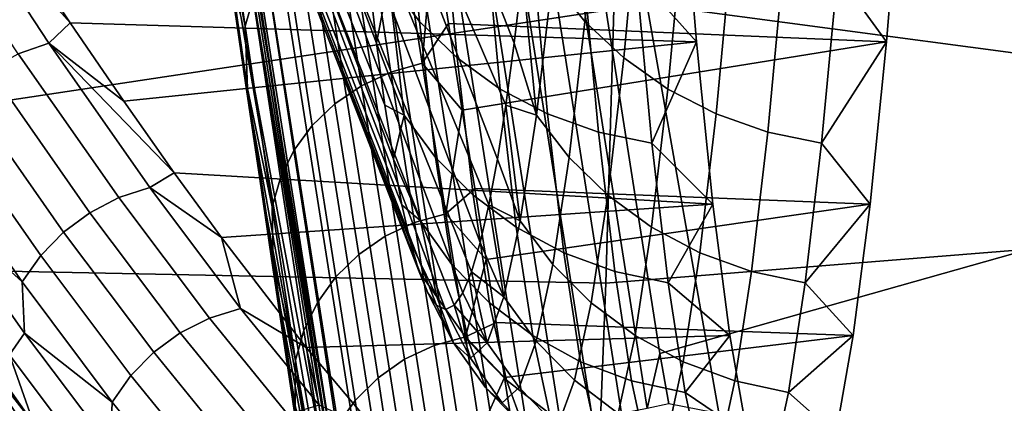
# Model space of a CAD drawing. Header units: metres. Extents: x -248 to 28, y -28 to 28.
# Tile 299 of 507: x -24.877 to -24.092, y -3.992 to -3.687. Entities that reach past the tile are written whole.
import ezdxf

# ---------------------------------------------------------------- set-up
doc = ezdxf.new("R2010")
doc.units = ezdxf.units.M
doc.layers.add('solid_10_061_053_XXX', color=7, linetype='CONTINUOUS')

msp = doc.modelspace()

# ---------------------------------------------------------------- linework, layer by layer
at = {"layer": 'solid_10_061_053_XXX'}
for points in [[(26.194759, -4.010514, -9.8), (-26.364351, -2.677873, -9.8), (-26.466129, -1.339522, -9.8), (26.364359, -2.677795, -9.8)], [(-16.945717, -2.202461, 163.533737), (-24.377281, -2.78768, 165.337845), (-24.409779, -3.89641, 165.207535), (-16.972647, -3.299129, 163.425934)], [(-25.268053, -2.52845, 137.162735), (-25.110611, -3.784816, 137.162735), (-24.377188, -3.67427, 138.351929), (-24.530031, -2.4546, 138.351929)], [(-24.409779, -3.89641, 165.207535), (-24.377281, -2.78768, 165.337845), (-31.793186, -2.681252, 167.204071), (-31.822689, -3.74835, 167.085587)], [(25.957809, -5.333074, -9.8), (-26.194746, -4.010602, -9.8), (-26.364351, -2.677873, -9.8), (26.194759, -4.010514, -9.8)], [(-24.613884, -4.145244, 144.676865), (-24.700359, -3.68526, 147.223755), (-24.804712, -2.940149, 147.223831), (-24.761255, -3.229033, 144.677155)], [(-24.53285, -3.004213, 139.508041), (-24.515572, -3.001313, 139.528671), (-24.366714, -3.952615, 139.547684), (-24.376684, -3.996371, 139.527954)], [(-23.805159, -3.457834, 140.409164), (-23.781677, -3.787297, 140.374359), (-24.366714, -3.952615, 139.547684), (-24.515572, -3.001313, 139.528671)], [(-24.420471, -4.004921, 139.497742), (-24.445673, -4.009646, 139.48912), (-24.602367, -3.014284, 139.469131), (-24.576977, -3.010704, 139.477768)], [(-24.397224, -4.000448, 139.510834), (-24.420471, -4.004921, 139.497742), (-24.576977, -3.010704, 139.477768), (-24.553551, -3.00731, 139.490891)], [(-24.376684, -3.996371, 139.527954), (-24.397224, -4.000448, 139.510834), (-24.553551, -3.00731, 139.490891), (-24.53285, -3.004213, 139.508041)], [(-24.472008, -4.01447, 139.485245), (-24.498617, -4.019234, 139.486221), (-24.655697, -3.021534, 139.466202), (-24.628897, -3.017934, 139.465225)], [(-24.445673, -4.009646, 139.48912), (-24.472008, -4.01447, 139.485245), (-24.628897, -3.017934, 139.465225), (-24.602367, -3.014284, 139.469131)], [(-24.524639, -4.023784, 139.49205), (-24.549227, -4.027972, 139.502533), (-24.706654, -3.028124, 139.482483), (-24.681902, -3.024968, 139.472015)], [(-24.498617, -4.019234, 139.486221), (-24.524639, -4.023784, 139.49205), (-24.681902, -3.024968, 139.472015), (-24.655697, -3.021534, 139.466202)], [(-24.606766, -4.037088, 139.557755), (-24.618458, -4.038647, 139.582108), (-24.776283, -3.036114, 139.562073), (-24.76454, -3.03496, 139.53772)], [(-24.590969, -4.034734, 139.535934), (-24.606766, -4.037088, 139.557755), (-24.76454, -3.03496, 139.53772), (-24.748657, -3.033202, 139.515884)], [(-24.571579, -4.031662, 139.517319), (-24.590969, -4.034734, 139.535934), (-24.748657, -3.033202, 139.515884), (-24.729149, -3.030898, 139.497269)], [(-24.549227, -4.027972, 139.502533), (-24.571579, -4.031662, 139.517319), (-24.729149, -3.030898, 139.497269), (-24.706654, -3.028124, 139.482483)], [(-24.618458, -4.038647, 139.582108), (-24.625662, -4.039361, 139.60817), (-24.783504, -3.036627, 139.58815), (-24.776283, -3.036114, 139.562073)], [(-24.783504, -3.036627, 139.58815), (-24.628159, -4.03912, 139.635117), (-24.635298, -3.999225, 139.634232)], [(-24.625662, -4.039361, 139.60817), (-24.628159, -4.03912, 139.635117), (-24.783504, -3.036627, 139.58815)], [(-24.783504, -3.036627, 139.58815), (-24.635298, -3.999225, 139.634232), (-24.719267, -3.495721, 139.623688)], [(-24.585714, -3.754662, 151.43541), (-24.59236, -3.70526, 151.589462), (-24.798979, -3.162463, 151.507828), (-24.787844, -3.248717, 151.249695)], [(-24.59236, -3.70526, 151.589462), (-24.598913, -3.649529, 151.741364), (-24.798979, -3.162463, 151.507828)], [(-24.482714, -3.705266, 149.047791), (-24.489361, -3.754667, 149.201859), (-24.70673, -3.248717, 149.369446), (-24.695595, -3.162463, 149.111328)], [(-24.476162, -3.649535, 148.895905), (-24.482714, -3.705266, 149.047791), (-24.695595, -3.162463, 149.111328)], [(-24.613884, -4.145244, 144.676865), (-24.761255, -3.229033, 144.677155), (-24.755823, -3.248958, 142.130508), (-24.604166, -4.170976, 142.130173)], [(-24.572186, -3.834146, 151.121811), (-24.578985, -3.797648, 151.279434), (-24.787844, -3.248717, 151.249695), (-24.776445, -3.313901, 150.985474)], [(-24.578985, -3.797648, 151.279434), (-24.585714, -3.754662, 151.43541), (-24.787844, -3.248717, 151.249695)], [(-24.635298, -3.999225, 139.634232), (-24.628159, -4.03912, 139.635117), (-24.604166, -4.170976, 142.130173), (-24.755823, -3.248958, 142.130508)], [(-24.719267, -3.495721, 139.623688), (-24.635298, -3.999225, 139.634232), (-24.755823, -3.248958, 142.130508)], [(-24.496088, -3.797653, 149.357834), (-24.502888, -3.83415, 149.515442), (-24.718128, -3.313901, 149.633667), (-24.70673, -3.248717, 149.369446)], [(-24.489361, -3.754667, 149.201859), (-24.496088, -3.797653, 149.357834), (-24.70673, -3.248717, 149.369446)], [(-16.972647, -3.299129, 163.425934), (-24.409779, -3.89641, 165.207535), (-24.452974, -4.998892, 165.034363), (-17.010254, -4.390415, 163.275406)], [(-24.572186, -3.834146, 151.121811), (-24.776445, -3.313901, 150.985474), (-24.764858, -3.357594, 150.716873), (-24.565327, -3.864094, 150.96283)], [(-24.509747, -3.864097, 149.674423), (-24.516653, -3.887443, 149.834503), (-24.729715, -3.357594, 149.902267), (-24.718128, -3.313901, 149.633667)], [(-24.502888, -3.83415, 149.515442), (-24.509747, -3.864097, 149.674423), (-24.718128, -3.313901, 149.633667)], [(-24.558422, -3.88744, 150.80275), (-24.764858, -3.357594, 150.716873), (-24.753157, -3.379511, 150.445633), (-24.551479, -3.904145, 150.64183)], [(-24.558422, -3.88744, 150.80275), (-24.565327, -3.864094, 150.96283), (-24.764858, -3.357594, 150.716873)], [(-24.523594, -3.904146, 149.995422), (-24.53056, -3.91418, 150.156891), (-24.741417, -3.379511, 150.173508), (-24.729715, -3.357594, 149.902267)], [(-24.516653, -3.887443, 149.834503), (-24.523594, -3.904146, 149.995422), (-24.729715, -3.357594, 149.902267)], [(-24.544514, -3.914179, 150.480377), (-24.753157, -3.379511, 150.445633), (-24.741417, -3.379511, 150.173508), (-24.537537, -3.917526, 150.318634)], [(-24.544514, -3.914179, 150.480377), (-24.551479, -3.904145, 150.64183), (-24.753157, -3.379511, 150.445633)], [(-24.53056, -3.91418, 150.156891), (-24.537537, -3.917526, 150.318634), (-24.741417, -3.379511, 150.173508)], [(-24.377188, -3.67427, 138.351929), (-23.785473, -3.752972, 139.191605), (-23.806568, -3.440699, 139.228027)], [(-24.690727, -3.66952, 148.271698), (-24.71508, -3.505405, 147.999603), (-24.72139, -3.526739, 147.986099), (-24.697111, -3.691774, 148.259811)], [(-24.697111, -3.691774, 148.259811), (-24.72139, -3.526739, 147.986099), (-24.717991, -3.585042, 148.028656)], [(-24.558029, -3.687993, 151.846771), (-24.570297, -3.556769, 152.131149), (-24.595062, -3.525014, 152.113892), (-24.582903, -3.655066, 151.832047)], [(-24.414083, -3.556769, 148.509995), (-24.426352, -3.687993, 148.794373), (-24.452402, -3.655066, 148.8069), (-24.440243, -3.525014, 148.525055)], [(-24.350124, -3.550704, 152.378616), (-24.337524, -3.704147, 152.086517), (-24.836393, -3.689211, 152.096161), (-24.881315, -3.621321, 152.228088)], [(-24.18602, -3.704147, 148.574509), (-24.173418, -3.550704, 148.282425), (-24.54668, -3.614946, 148.381958), (-24.534948, -3.689778, 148.529465)], [(-24.337524, -3.704147, 152.086517), (-24.350124, -3.550704, 152.378616), (-24.385546, -3.650282, 152.186813)], [(-24.173418, -3.550704, 148.282425), (-24.18602, -3.704147, 148.574509), (-24.225225, -3.650282, 148.470459)], [(-24.528173, -3.717139, 151.860138), (-24.540539, -3.584878, 152.146774), (-24.570297, -3.556769, 152.131149), (-24.558029, -3.687993, 151.846771)], [(-24.383089, -3.584878, 148.496994), (-24.395454, -3.717139, 148.78363), (-24.426352, -3.687993, 148.794373), (-24.414083, -3.556769, 148.509995)], [(-24.94066, -3.572698, 152.319107), (-24.853462, -3.705235, 152.067123), (-24.877857, -3.713857, 152.063553), (-24.964928, -3.58174, 152.315689)], [(-24.836393, -3.689211, 152.096161), (-24.853462, -3.705235, 152.067123), (-24.94066, -3.572698, 152.319107)], [(-24.881315, -3.621321, 152.228088), (-24.836393, -3.689211, 152.096161), (-24.94066, -3.572698, 152.319107)], [(-24.556107, -3.721263, 148.589828), (-24.578217, -3.580156, 148.312317), (-24.603106, -3.587294, 148.310379), (-24.581028, -3.728369, 148.588257)], [(-24.54668, -3.614946, 148.381958), (-24.578217, -3.580156, 148.312317), (-24.556107, -3.721263, 148.589828)], [(-24.717991, -3.585042, 148.028656), (-24.708744, -3.654912, 148.108383), (-24.696762, -3.73687, 148.249084)], [(-24.695068, -3.741402, 148.296677), (-24.717991, -3.585042, 148.028656), (-24.696762, -3.73687, 148.249084)], [(-24.697111, -3.691774, 148.259811), (-24.717991, -3.585042, 148.028656), (-24.695068, -3.741402, 148.296677)], [(-24.581028, -3.728369, 148.588257), (-24.603106, -3.587294, 148.310379), (-24.626438, -3.598069, 148.30629), (-24.604406, -3.739274, 148.584824)], [(-24.540539, -3.584878, 152.146774), (-24.528173, -3.717139, 151.860138), (-24.493971, -3.741883, 151.871872), (-24.506418, -3.608741, 152.160416)], [(-24.395454, -3.717139, 148.78363), (-24.383089, -3.584878, 148.496994), (-24.347921, -3.608741, 148.486343), (-24.360369, -3.741883, 148.774887)], [(-24.604406, -3.739274, 148.584824), (-24.626438, -3.598069, 148.30629), (-24.647453, -3.612145, 148.300156), (-24.625479, -3.753639, 148.579636)], [(-24.625479, -3.753639, 148.579636), (-24.647453, -3.612145, 148.300156), (-24.665518, -3.629097, 148.292175), (-24.643608, -3.771029, 148.57283)], [(-24.534948, -3.689778, 148.529465), (-24.54668, -3.614946, 148.381958), (-24.556107, -3.721263, 148.589828)], [(-24.506418, -3.608741, 152.160416), (-24.493971, -3.741883, 151.871872), (-24.456154, -3.761696, 151.881729), (-24.468666, -3.62785, 152.171799)], [(-24.30933, -3.62785, 148.478256), (-24.321844, -3.761696, 148.768326), (-24.360369, -3.741883, 148.774887), (-24.347921, -3.608741, 148.486343)], [(-24.643608, -3.771029, 148.57283), (-24.665518, -3.629097, 148.292175), (-24.680088, -3.648416, 148.282593), (-24.658251, -3.790923, 148.564636)], [(-24.468666, -3.62785, 152.171799), (-24.456154, -3.761696, 151.881729), (-24.415525, -3.776157, 151.889481), (-24.428087, -3.641796, 152.180649)], [(-24.321844, -3.761696, 148.768326), (-24.30933, -3.62785, 148.478256), (-24.268139, -3.641796, 148.472931), (-24.280699, -3.776157, 148.764114)], [(-24.428087, -3.641796, 152.180649), (-24.415525, -3.776157, 151.889481), (-24.372955, -3.784956, 151.894958), (-24.385546, -3.650282, 152.186813)], [(-24.280699, -3.776157, 148.764114), (-24.268139, -3.641796, 148.472931), (-24.225225, -3.650282, 148.470459), (-24.237816, -3.784956, 148.762314)], [(-24.708744, -3.654912, 148.108383), (-24.700359, -3.68526, 147.223755), (-24.572742, -4.427329, 147.223587), (-24.696762, -3.73687, 148.249084)], [(-24.658251, -3.790923, 148.564636), (-24.680088, -3.648416, 148.282593), (-24.690727, -3.66952, 148.271698), (-24.668962, -3.812721, 148.555298)], [(-24.582903, -3.655066, 151.832047), (-24.598913, -3.649529, 151.741364), (-24.59236, -3.70526, 151.589462)], [(-24.570343, -3.762584, 151.540878), (-24.582903, -3.655066, 151.832047), (-24.59236, -3.70526, 151.589462)], [(-24.545355, -3.79648, 151.552979), (-24.558029, -3.687993, 151.846771), (-24.582903, -3.655066, 151.832047), (-24.570343, -3.762584, 151.540878)], [(-24.464962, -3.762584, 149.098068), (-24.482714, -3.705266, 149.047791), (-24.476162, -3.649535, 148.895905)], [(-24.452402, -3.655066, 148.8069), (-24.464962, -3.762584, 149.098068), (-24.476162, -3.649535, 148.895905)], [(-24.426352, -3.687993, 148.794373), (-24.439026, -3.79648, 149.088165), (-24.464962, -3.762584, 149.098068), (-24.452402, -3.655066, 148.8069)], [(-24.337524, -3.704147, 152.086517), (-24.385546, -3.650282, 152.186813), (-24.372955, -3.784956, 151.894958)], [(-24.18602, -3.704147, 148.574509), (-24.237816, -3.784956, 148.762314), (-24.225225, -3.650282, 148.470459)], [(-24.668962, -3.812721, 148.555298), (-24.690727, -3.66952, 148.271698), (-24.697111, -3.691774, 148.259811), (-24.675425, -3.835768, 148.545074)], [(-25.110611, -3.784816, 137.162735), (-24.890739, -5.031772, 137.162735), (-24.163736, -4.884805, 138.351929), (-24.377188, -3.67427, 138.351929)], [(-24.377188, -3.67427, 138.351929), (-24.163736, -4.884805, 138.351929), (-23.750711, -4.061795, 139.169266), (-23.785473, -3.752972, 139.191605)], [(-24.613884, -4.145244, 144.676865), (-24.572742, -4.427329, 147.223587), (-24.700359, -3.68526, 147.223755)], [(-24.836393, -3.689211, 152.096161), (-24.793776, -3.751598, 151.963043), (-24.853462, -3.705235, 152.067123)], [(-24.337524, -3.704147, 152.086517), (-24.793776, -3.751598, 151.963043), (-24.836393, -3.689211, 152.096161)], [(-24.675425, -3.835768, 148.545074), (-24.697111, -3.691774, 148.259811), (-24.695068, -3.741402, 148.296677)], [(-24.515398, -3.826483, 151.564026), (-24.528173, -3.717139, 151.860138), (-24.558029, -3.687993, 151.846771), (-24.545355, -3.79648, 151.552979)], [(-24.524057, -3.758578, 148.679657), (-24.534948, -3.689778, 148.529465), (-24.556107, -3.721263, 148.589828)], [(-24.18602, -3.704147, 148.574509), (-24.534948, -3.689778, 148.529465), (-24.524057, -3.758578, 148.679657)], [(-24.395454, -3.717139, 148.78363), (-24.408228, -3.826483, 149.079742), (-24.439026, -3.79648, 149.088165), (-24.426352, -3.687993, 148.794373)], [(-24.853462, -3.705235, 152.067123), (-24.773041, -3.820191, 151.804504), (-24.797586, -3.828376, 151.800934), (-24.877857, -3.713857, 152.063553)], [(-24.753593, -3.808553, 151.828903), (-24.773041, -3.820191, 151.804504), (-24.853462, -3.705235, 152.067123)], [(-24.793776, -3.751598, 151.963043), (-24.753593, -3.808553, 151.828903), (-24.853462, -3.705235, 152.067123)], [(-24.337524, -3.704147, 152.086517), (-24.324432, -3.833567, 151.783051), (-24.753593, -3.808553, 151.828903), (-24.793776, -3.751598, 151.963043)], [(-24.570343, -3.762584, 151.540878), (-24.59236, -3.70526, 151.589462), (-24.585714, -3.754662, 151.43541)], [(-24.19911, -3.833567, 148.877991), (-24.18602, -3.704147, 148.574509), (-24.524057, -3.758578, 148.679657), (-24.514103, -3.821246, 148.832291)], [(-24.464962, -3.762584, 149.098068), (-24.489361, -3.754667, 149.201859), (-24.482714, -3.705266, 149.047791)], [(-24.324432, -3.833567, 151.783051), (-24.337524, -3.704147, 152.086517), (-24.372955, -3.784956, 151.894958)], [(-24.18602, -3.704147, 148.574509), (-24.19911, -3.833567, 148.877991), (-24.237816, -3.784956, 148.762314)], [(-24.877857, -3.713857, 152.063553), (-24.797586, -3.828376, 151.800934), (-24.820704, -3.840422, 151.799301), (-24.900846, -3.726182, 152.062225)], [(-24.528173, -3.717139, 151.860138), (-24.515398, -3.826483, 151.564026), (-24.481112, -3.851955, 151.573792), (-24.493971, -3.741883, 151.871872)], [(-24.408228, -3.826483, 149.079742), (-24.395454, -3.717139, 148.78363), (-24.360369, -3.741883, 148.774887), (-24.373228, -3.851955, 149.072968)], [(-24.537058, -3.841193, 148.877335), (-24.556107, -3.721263, 148.589828), (-24.581028, -3.728369, 148.588257), (-24.56201, -3.848235, 148.876099)], [(-24.524057, -3.758578, 148.679657), (-24.556107, -3.721263, 148.589828), (-24.537058, -3.841193, 148.877335)], [(-24.900846, -3.726182, 152.062225), (-24.820704, -3.840422, 151.799301), (-24.84169, -3.855965, 151.799652), (-24.921732, -3.741837, 152.063171)], [(-24.56201, -3.848235, 148.876099), (-24.581028, -3.728369, 148.588257), (-24.604406, -3.739274, 148.584824), (-24.585438, -3.859218, 148.873291)], [(-24.685452, -3.813364, 148.392746), (-24.696762, -3.73687, 148.249084), (-24.572742, -4.427329, 147.223587)], [(-24.695068, -3.741402, 148.296677), (-24.696762, -3.73687, 148.249084), (-24.685452, -3.813364, 148.392746)], [(-24.695068, -3.741402, 148.296677), (-24.685452, -3.813364, 148.392746), (-24.6749, -3.884173, 148.538895)], [(-24.674652, -3.877912, 148.575272), (-24.695068, -3.741402, 148.296677), (-24.6749, -3.884173, 148.538895)], [(-24.675425, -3.835768, 148.545074), (-24.695068, -3.741402, 148.296677), (-24.674652, -3.877912, 148.575272)], [(-24.585438, -3.859218, 148.873291), (-24.604406, -3.739274, 148.584824), (-24.625479, -3.753639, 148.579636), (-24.606567, -3.873798, 148.869019)], [(-24.452974, -4.998892, 165.034363), (-24.409779, -3.89641, 165.207535), (-31.822689, -3.74835, 167.085587), (-31.86191, -4.810097, 166.928162)], [(-24.921732, -3.741837, 152.063171), (-24.84169, -3.855965, 151.799652), (-24.859911, -3.874533, 151.801956), (-24.93988, -3.760346, 152.06636)], [(-24.493971, -3.741883, 151.871872), (-24.481112, -3.851955, 151.573792), (-24.443226, -3.872351, 151.582062), (-24.456154, -3.761696, 151.881729)], [(-24.321844, -3.761696, 148.768326), (-24.33477, -3.872351, 149.067993), (-24.373228, -3.851955, 149.072968), (-24.360369, -3.741883, 148.774887)], [(-24.606567, -3.873798, 148.869019), (-24.625479, -3.753639, 148.579636), (-24.643608, -3.771029, 148.57283), (-24.624765, -3.891535, 148.863403)], [(-24.570343, -3.762584, 151.540878), (-24.585714, -3.754662, 151.43541), (-24.578985, -3.797648, 151.279434)], [(-24.477848, -3.846905, 149.396774), (-24.496088, -3.797653, 149.357834), (-24.489361, -3.754667, 149.201859)], [(-24.464962, -3.762584, 149.098068), (-24.477848, -3.846905, 149.396774), (-24.489361, -3.754667, 149.201859)], [(-24.93988, -3.760346, 152.06636), (-24.859911, -3.874533, 151.801956), (-24.874813, -3.895562, 151.806168), (-24.954741, -3.781147, 152.071701)], [(-24.557457, -3.846905, 151.242172), (-24.570343, -3.762584, 151.540878), (-24.578985, -3.797648, 151.279434)], [(-24.532354, -3.88156, 151.251587), (-24.545355, -3.79648, 151.552979), (-24.570343, -3.762584, 151.540878), (-24.557457, -3.846905, 151.242172)], [(-24.514103, -3.821246, 148.832291), (-24.524057, -3.758578, 148.679657), (-24.537058, -3.841193, 148.877335)], [(-24.439026, -3.79648, 149.088165), (-24.452026, -3.88156, 149.389557), (-24.477848, -3.846905, 149.396774), (-24.464962, -3.762584, 149.098068)], [(-24.456154, -3.761696, 151.881729), (-24.443226, -3.872351, 151.582062), (-24.402548, -3.887237, 151.588654), (-24.415525, -3.776157, 151.889481)], [(-24.33477, -3.872351, 149.067993), (-24.321844, -3.761696, 148.768326), (-24.280699, -3.776157, 148.764114), (-24.293676, -3.887237, 149.064926)], [(-24.624765, -3.891535, 148.863403), (-24.643608, -3.771029, 148.57283), (-24.658251, -3.790923, 148.564636), (-24.639481, -3.911897, 148.856598)], [(-24.415525, -3.776157, 151.889481), (-24.402548, -3.887237, 151.588654), (-24.359949, -3.896295, 151.593445), (-24.372955, -3.784956, 151.894958)], [(-24.293676, -3.887237, 149.064926), (-24.280699, -3.776157, 148.764114), (-24.237816, -3.784956, 148.762314), (-24.250822, -3.896295, 149.063828)], [(-24.954741, -3.781147, 152.071701), (-24.874813, -3.895562, 151.806168), (-24.949387, -3.827853, 152.026764)], [(-24.324432, -3.833567, 151.783051), (-24.372955, -3.784956, 151.894958), (-24.359949, -3.896295, 151.593445)], [(-23.781677, -3.787297, 140.374359), (-23.742941, -4.113265, 140.354202), (-24.359549, -3.992646, 139.548569), (-24.366714, -3.952615, 139.547684)], [(-24.19911, -3.833567, 148.877991), (-24.250822, -3.896295, 149.063828), (-24.237816, -3.784956, 148.762314)], [(-24.639481, -3.911897, 148.856598), (-24.658251, -3.790923, 148.564636), (-24.668962, -3.812721, 148.555298), (-24.65027, -3.934269, 148.848831)], [(-24.557457, -3.846905, 151.242172), (-24.578985, -3.797648, 151.279434), (-24.572186, -3.834146, 151.121811)], [(-24.502295, -3.912236, 151.260254), (-24.515398, -3.826483, 151.564026), (-24.545355, -3.79648, 151.552979), (-24.532354, -3.88156, 151.251587)], [(-24.477848, -3.846905, 149.396774), (-24.502888, -3.83415, 149.515442), (-24.496088, -3.797653, 149.357834)], [(-24.408228, -3.826483, 149.079742), (-24.421333, -3.912236, 149.383514), (-24.452026, -3.88156, 149.389557), (-24.439026, -3.79648, 149.088165)], [(-24.753593, -3.808553, 151.828903), (-24.715927, -3.860171, 151.693909), (-24.773041, -3.820191, 151.804504)], [(-24.324432, -3.833567, 151.783051), (-24.715927, -3.860171, 151.693909), (-24.753593, -3.808553, 151.828903)], [(-24.6749, -3.884173, 148.538895), (-24.685452, -3.813364, 148.392746), (-24.572742, -4.427329, 147.223587)], [(-24.65027, -3.934269, 148.848831), (-24.668962, -3.812721, 148.555298), (-24.675425, -3.835768, 148.545074), (-24.656813, -3.95798, 148.840317)], [(-24.773041, -3.820191, 151.804504), (-24.70079, -3.916675, 151.53244), (-24.725496, -3.924433, 151.529007), (-24.797586, -3.828376, 151.800934)], [(-24.715927, -3.860171, 151.693909), (-24.70079, -3.916675, 151.53244), (-24.773041, -3.820191, 151.804504)], [(-24.505114, -3.8777, 148.987076), (-24.514103, -3.821246, 148.832291), (-24.537058, -3.841193, 148.877335)], [(-24.515398, -3.826483, 151.564026), (-24.502295, -3.912236, 151.260254), (-24.46792, -3.938278, 151.268005), (-24.481112, -3.851955, 151.573792)], [(-24.19911, -3.833567, 148.877991), (-24.514103, -3.821246, 148.832291), (-24.505114, -3.8777, 148.987076)], [(-24.421333, -3.912236, 149.383514), (-24.408228, -3.826483, 149.079742), (-24.373228, -3.851955, 149.072968), (-24.386419, -3.938278, 149.378769)], [(-24.949387, -3.827853, 152.026764), (-24.872843, -3.936469, 151.764816), (-24.884819, -3.953704, 151.790253)], [(-24.874813, -3.895562, 151.806168), (-24.872843, -3.936469, 151.764816), (-24.949387, -3.827853, 152.026764)], [(-24.797586, -3.828376, 151.800934), (-24.725496, -3.924433, 151.529007), (-24.748749, -3.936191, 151.527191), (-24.820704, -3.840422, 151.799301)], [(-24.324432, -3.833567, 151.783051), (-24.310934, -3.938124, 151.470154), (-24.648417, -3.94772, 151.42189), (-24.715927, -3.860171, 151.693909)], [(-24.544327, -3.907508, 150.93779), (-24.557457, -3.846905, 151.242172), (-24.572186, -3.834146, 151.121811), (-24.565327, -3.864094, 150.96283)], [(-24.490978, -3.907508, 149.701157), (-24.509747, -3.864097, 149.674423), (-24.502888, -3.83415, 149.515442)], [(-24.212608, -3.938124, 149.190887), (-24.19911, -3.833567, 148.877991), (-24.505114, -3.8777, 148.987076), (-24.497181, -3.927869, 149.143753)], [(-24.477848, -3.846905, 149.396774), (-24.490978, -3.907508, 149.701157), (-24.502888, -3.83415, 149.515442)], [(-24.310934, -3.938124, 151.470154), (-24.324432, -3.833567, 151.783051), (-24.359949, -3.896295, 151.593445)], [(-24.19911, -3.833567, 148.877991), (-24.212608, -3.938124, 149.190887), (-24.250822, -3.896295, 149.063828)], [(-24.820704, -3.840422, 151.799301), (-24.748749, -3.936191, 151.527191), (-24.769844, -3.95159, 151.527039), (-24.84169, -3.855965, 151.799652)], [(-24.656813, -3.95798, 148.840317), (-24.675425, -3.835768, 148.545074), (-24.674652, -3.877912, 148.575272)], [(-24.521521, -3.939207, 149.173294), (-24.537058, -3.841193, 148.877335), (-24.56201, -3.848235, 148.876099), (-24.546505, -3.946167, 149.172333)], [(-24.505114, -3.8777, 148.987076), (-24.537058, -3.841193, 148.877335), (-24.521521, -3.939207, 149.173294)], [(-24.546505, -3.946167, 149.172333), (-24.56201, -3.848235, 148.876099), (-24.585438, -3.859218, 148.873291), (-24.569981, -3.957185, 149.170135)], [(-24.519104, -3.942709, 150.944458), (-24.532354, -3.88156, 151.251587), (-24.557457, -3.846905, 151.242172), (-24.544327, -3.907508, 150.93779)], [(-24.452026, -3.88156, 149.389557), (-24.465277, -3.942709, 149.696686), (-24.490978, -3.907508, 149.701157), (-24.477848, -3.846905, 149.396774)], [(-24.84169, -3.855965, 151.799652), (-24.769844, -3.95159, 151.527039), (-24.788141, -3.970165, 151.528549), (-24.859911, -3.874533, 151.801956)], [(-24.481112, -3.851955, 151.573792), (-24.46792, -3.938278, 151.268005), (-24.429964, -3.959131, 151.274643), (-24.443226, -3.872351, 151.582062)], [(-24.33477, -3.872351, 149.067993), (-24.348032, -3.959131, 149.375412), (-24.386419, -3.938278, 149.378769), (-24.373228, -3.851955, 149.072968)], [(-24.715927, -3.860171, 151.693909), (-24.648417, -3.94772, 151.42189), (-24.70079, -3.916675, 151.53244)], [(-24.569981, -3.957185, 149.170135), (-24.585438, -3.859218, 148.873291), (-24.606567, -3.873798, 148.869019), (-24.591169, -3.971915, 149.166748)], [(-24.544327, -3.907508, 150.93779), (-24.565327, -3.864094, 150.96283), (-24.558422, -3.88744, 150.80275)], [(-24.490978, -3.907508, 149.701157), (-24.516653, -3.887443, 149.834503), (-24.509747, -3.864097, 149.674423)], [(-24.859911, -3.874533, 151.801956), (-24.788141, -3.970165, 151.528549), (-24.803089, -3.991351, 151.531693), (-24.874813, -3.895562, 151.806168)], [(-24.591169, -3.971915, 149.166748), (-24.606567, -3.873798, 148.869019), (-24.624765, -3.891535, 148.863403), (-24.609434, -3.989914, 149.162308)], [(-24.443226, -3.872351, 151.582062), (-24.429964, -3.959131, 151.274643), (-24.389236, -3.974351, 151.28006), (-24.402548, -3.887237, 151.588654)], [(-24.348032, -3.959131, 149.375412), (-24.33477, -3.872351, 149.067993), (-24.293676, -3.887237, 149.064926), (-24.30699, -3.974351, 149.37352)], [(-24.674652, -3.877912, 148.575272), (-24.6749, -3.884173, 148.538895), (-24.656296, -4.008495, 148.837723)], [(-24.657158, -3.993922, 148.863022), (-24.674652, -3.877912, 148.575272), (-24.656296, -4.008495, 148.837723)], [(-24.656813, -3.95798, 148.840317), (-24.674652, -3.877912, 148.575272), (-24.657158, -3.993922, 148.863022)], [(-24.488941, -3.973868, 150.950699), (-24.502295, -3.912236, 151.260254), (-24.532354, -3.88156, 151.251587), (-24.519104, -3.942709, 150.944458)], [(-24.497181, -3.927869, 149.143753), (-24.505114, -3.8777, 148.987076), (-24.521521, -3.939207, 149.173294)], [(-24.421333, -3.912236, 149.383514), (-24.434687, -3.973868, 149.693069), (-24.465277, -3.942709, 149.696686), (-24.452026, -3.88156, 149.389557)], [(-24.656296, -4.008495, 148.837723), (-24.6749, -3.884173, 148.538895), (-24.572742, -4.427329, 147.223587)], [(-24.531031, -3.94402, 150.629593), (-24.544327, -3.907508, 150.93779), (-24.558422, -3.88744, 150.80275), (-24.551479, -3.904145, 150.64183)], [(-24.504274, -3.94402, 150.009369), (-24.523594, -3.904146, 149.995422), (-24.516653, -3.887443, 149.834503)], [(-24.490978, -3.907508, 149.701157), (-24.504274, -3.94402, 150.009369), (-24.516653, -3.887443, 149.834503)], [(-24.402548, -3.887237, 151.588654), (-24.389236, -3.974351, 151.28006), (-24.346605, -3.983612, 151.284134), (-24.359949, -3.896295, 151.593445)], [(-24.30699, -3.974351, 149.37352), (-24.293676, -3.887237, 149.064926), (-24.250822, -3.896295, 149.063828), (-24.264166, -3.983612, 149.373138)], [(-24.874813, -3.895562, 151.806168), (-24.803089, -3.991351, 151.531693), (-24.872843, -3.936469, 151.764816)], [(-24.609434, -3.989914, 149.162308), (-24.624765, -3.891535, 148.863403), (-24.639481, -3.911897, 148.856598), (-24.624224, -4.01064, 149.156906)], [(-24.310934, -3.938124, 151.470154), (-24.359949, -3.896295, 151.593445), (-24.346605, -3.983612, 151.284134)], [(-24.212608, -3.938124, 149.190887), (-24.264166, -3.983612, 149.373138), (-24.250822, -3.896295, 149.063828)], [(-24.531031, -3.94402, 150.629593), (-24.551479, -3.904145, 150.64183), (-24.544514, -3.914179, 150.480377)], [(-24.504274, -3.94402, 150.009369), (-24.53056, -3.91418, 150.156891), (-24.523594, -3.904146, 149.995422)], [(-24.937439, -3.907155, 151.973984), (-24.86532, -4.008716, 151.715836), (-24.936213, -3.917802, 151.974365)], [(-24.884819, -3.953704, 151.790253), (-24.86532, -4.008716, 151.715836), (-24.937439, -3.907155, 151.973984)], [(-24.624224, -4.01064, 149.156906), (-24.639481, -3.911897, 148.856598), (-24.65027, -3.934269, 148.848831), (-24.635094, -4.033469, 149.150742)], [(-24.50569, -3.97955, 150.633484), (-24.519104, -3.942709, 150.944458), (-24.544327, -3.907508, 150.93779), (-24.531031, -3.94402, 150.629593)], [(-24.465277, -3.942709, 149.696686), (-24.478691, -3.97955, 150.007675), (-24.504274, -3.94402, 150.009369), (-24.490978, -3.907508, 149.701157)], [(-24.454477, -4.00032, 150.956375), (-24.46792, -3.938278, 151.268005), (-24.502295, -3.912236, 151.260254), (-24.488941, -3.973868, 150.950699)], [(-24.434687, -3.973868, 149.693069), (-24.421333, -3.912236, 149.383514), (-24.386419, -3.938278, 149.378769), (-24.399862, -4.00032, 149.690384)], [(-24.936213, -3.917802, 151.974365), (-24.859602, -4.02944, 151.700531), (-24.73839, -4.701432, 151.6698), (-24.885771, -4.690285, 152.291504)], [(-24.86532, -4.008716, 151.715836), (-24.859602, -4.02944, 151.700531), (-24.936213, -3.917802, 151.974365)], [(-24.70079, -3.916675, 151.53244), (-24.6381, -3.993787, 151.252106), (-24.662958, -4.001159, 151.248962), (-24.725496, -3.924433, 151.529007)], [(-24.648417, -3.94772, 151.42189), (-24.6381, -3.993787, 151.252106), (-24.70079, -3.916675, 151.53244)], [(-24.517653, -3.956215, 150.319473), (-24.531031, -3.94402, 150.629593), (-24.544514, -3.914179, 150.480377), (-24.537537, -3.917526, 150.318634)], [(-24.517653, -3.956215, 150.319473), (-24.537537, -3.917526, 150.318634), (-24.53056, -3.91418, 150.156891)], [(-24.504274, -3.94402, 150.009369), (-24.517653, -3.956215, 150.319473), (-24.53056, -3.91418, 150.156891)], [(-24.725496, -3.924433, 151.529007), (-24.662958, -4.001159, 151.248962), (-24.686342, -4.012642, 151.247086), (-24.748749, -3.936191, 151.527191)], [(-24.490345, -3.97169, 149.302032), (-24.497181, -3.927869, 149.143753), (-24.521521, -3.939207, 149.173294)], [(-24.212608, -3.938124, 149.190887), (-24.497181, -3.927869, 149.143753), (-24.490345, -3.97169, 149.302032)], [(-24.804323, -4.027159, 151.494553), (-24.815065, -4.046854, 151.516357), (-24.884819, -3.953704, 151.790253), (-24.872843, -3.936469, 151.764816)], [(-24.803089, -3.991351, 151.531693), (-24.804323, -4.027159, 151.494553), (-24.872843, -3.936469, 151.764816)], [(-24.748749, -3.936191, 151.527191), (-24.686342, -4.012642, 151.247086), (-24.707541, -4.027888, 151.246536), (-24.769844, -3.95159, 151.527039)], [(-24.635094, -4.033469, 149.150742), (-24.65027, -3.934269, 148.848831), (-24.656813, -3.95798, 148.840317), (-24.641716, -4.057714, 149.143982)], [(-24.310934, -3.938124, 151.470154), (-24.297117, -4.017142, 151.149857), (-24.591791, -4.014908, 151.148026), (-24.648417, -3.94772, 151.42189)], [(-24.509905, -4.014624, 149.476059), (-24.521521, -3.939207, 149.173294), (-24.546505, -3.946167, 149.172333), (-24.534916, -4.021494, 149.475342)], [(-24.492191, -3.991855, 150.320572), (-24.50569, -3.97955, 150.633484), (-24.531031, -3.94402, 150.629593), (-24.517653, -3.956215, 150.319473)], [(-24.490345, -3.97169, 149.302032), (-24.521521, -3.939207, 149.173294), (-24.509905, -4.014624, 149.476059)], [(-24.475418, -4.011, 150.637268), (-24.488941, -3.973868, 150.950699), (-24.519104, -3.942709, 150.944458), (-24.50569, -3.97955, 150.633484)], [(-24.478691, -3.97955, 150.007675), (-24.492191, -3.991855, 150.320572), (-24.517653, -3.956215, 150.319473), (-24.504274, -3.94402, 150.009369)], [(-24.226425, -4.017142, 149.511169), (-24.212608, -3.938124, 149.190887), (-24.490345, -3.97169, 149.302032), (-24.484636, -4.009119, 149.461639)], [(-24.434687, -3.973868, 149.693069), (-24.448208, -4.011, 150.0065), (-24.478691, -3.97955, 150.007675), (-24.465277, -3.942709, 149.696686)], [(-24.46792, -3.938278, 151.268005), (-24.454477, -4.00032, 150.956375), (-24.416451, -4.021502, 150.96138), (-24.429964, -3.959131, 151.274643)], [(-24.348032, -3.959131, 149.375412), (-24.361546, -4.021502, 149.688675), (-24.399862, -4.00032, 149.690384), (-24.386419, -3.938278, 149.378769)], [(-24.297117, -4.017142, 151.149857), (-24.310934, -3.938124, 151.470154), (-24.346605, -3.983612, 151.284134)], [(-24.212608, -3.938124, 149.190887), (-24.226425, -4.017142, 149.511169), (-24.264166, -3.983612, 149.373138)], [(-24.769844, -3.95159, 151.527039), (-24.707541, -4.027888, 151.246536), (-24.725912, -4.046435, 151.247314), (-24.788141, -3.970165, 151.528549)], [(-24.648417, -3.94772, 151.42189), (-24.591791, -4.014908, 151.148026), (-24.6381, -3.993787, 151.252106)], [(-24.534916, -4.021494, 149.475342), (-24.546505, -3.946167, 149.172333), (-24.569981, -3.957185, 149.170135), (-24.558437, -4.032514, 149.473709)], [(-24.376684, -3.996371, 139.527954), (-24.366714, -3.952615, 139.547684), (-24.359549, -3.992646, 139.548569)], [(-24.884819, -3.953704, 151.790253), (-24.815065, -4.046854, 151.516357), (-24.86532, -4.008716, 151.715836)], [(-24.641716, -4.057714, 149.143982), (-24.656813, -3.95798, 148.840317), (-24.657158, -3.993922, 148.863022)], [(-24.558437, -4.032514, 149.473709), (-24.569981, -3.957185, 149.170135), (-24.591169, -3.971915, 149.166748), (-24.579683, -4.047337, 149.471207)], [(-24.429964, -3.959131, 151.274643), (-24.416451, -4.021502, 150.96138), (-24.375669, -4.036962, 150.965591), (-24.389236, -3.974351, 151.28006)], [(-24.361546, -4.021502, 149.688675), (-24.348032, -3.959131, 149.375412), (-24.30699, -3.974351, 149.37352), (-24.320555, -4.036962, 149.687988)], [(-24.788141, -3.970165, 151.528549), (-24.725912, -4.046435, 151.247314), (-24.7409, -4.067719, 151.24942), (-24.803089, -3.991351, 151.531693)], [(-24.579683, -4.047337, 149.471207), (-24.591169, -3.971915, 149.166748), (-24.609434, -3.989914, 149.162308), (-24.598013, -4.065517, 149.467911)], [(-24.484636, -4.009119, 149.461639), (-24.490345, -3.97169, 149.302032), (-24.509905, -4.014624, 149.476059)], [(-24.440866, -4.0377, 150.640854), (-24.454477, -4.00032, 150.956375), (-24.488941, -3.973868, 150.950699), (-24.475418, -4.011, 150.637268)], [(-24.399862, -4.00032, 149.690384), (-24.413475, -4.0377, 150.005905), (-24.448208, -4.011, 150.0065), (-24.434687, -3.973868, 149.693069)], [(-24.389236, -3.974351, 151.28006), (-24.375669, -4.036962, 150.965591), (-24.333008, -4.046369, 150.968918), (-24.346605, -3.983612, 151.284134)], [(-24.320555, -4.036962, 149.687988), (-24.30699, -3.974351, 149.37352), (-24.264166, -3.983612, 149.373138), (-24.277763, -4.046369, 149.688354)], [(-24.461813, -4.023403, 150.321884), (-24.475418, -4.011, 150.637268), (-24.50569, -3.97955, 150.633484), (-24.492191, -3.991855, 150.320572)], [(-24.448208, -4.011, 150.0065), (-24.461813, -4.023403, 150.321884), (-24.492191, -3.991855, 150.320572), (-24.478691, -3.97955, 150.007675)], [(-24.297117, -4.017142, 151.149857), (-24.346605, -3.983612, 151.284134), (-24.333008, -4.046369, 150.968918)], [(-24.226425, -4.017142, 149.511169), (-24.277763, -4.046369, 149.688354), (-24.264166, -3.983612, 149.373138)], [(-24.803089, -3.991351, 151.531693), (-24.7409, -4.067719, 151.24942), (-24.804323, -4.027159, 151.494553)], [(-24.598013, -4.065517, 149.467911), (-24.609434, -3.989914, 149.162308), (-24.624224, -4.01064, 149.156906), (-24.612877, -4.086507, 149.463928)]]:
    msp.add_3dface(points, dxfattribs=at)

doc.saveas('drawing.dxf')
